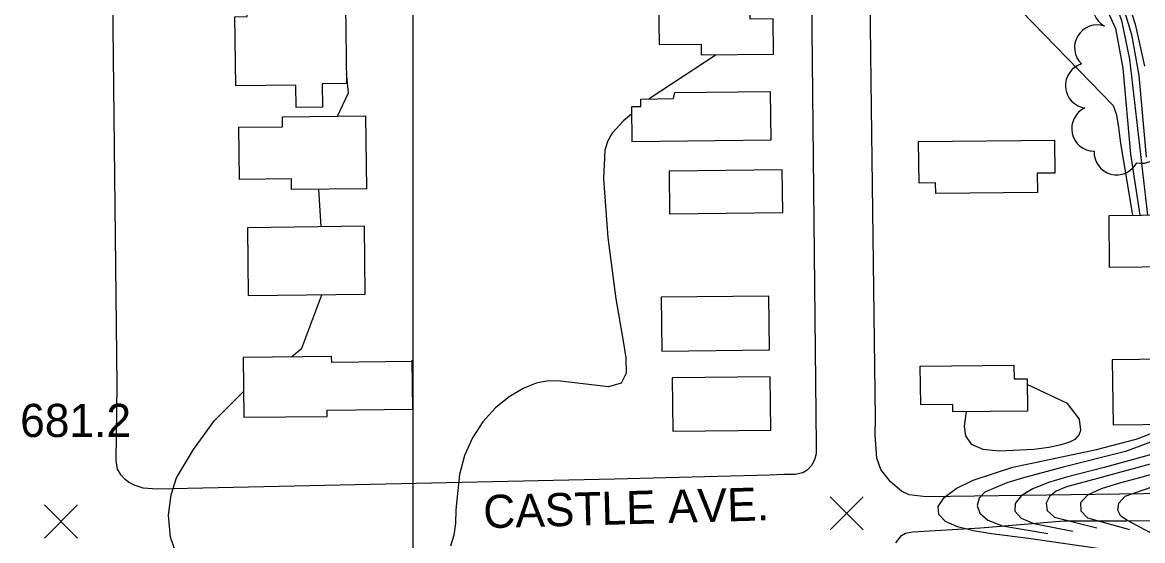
# Model space of a CAD drawing. Extents: x 79600 to 91800, y 75600 to 84400.
# Drawn here: x 86823 to 87330, y 79297 to 79531 of the extents above; entities that cross this region are included whole.
import ezdxf

# ---------------------------------------------------------------- set-up
doc = ezdxf.new("R2010")
doc.units = 0
for name, color, linetype in [('080-090$0$BLDG', 7, 'Continuous'), ('080-090$0$GRID', 7, 'Continuous'), ('080-090$0$INDEX', 7, 'Continuous'), ('080-090$0$INTER', 7, 'Continuous'), ('080-090$0$ROAD', 7, 'Continuous'), ('080-090$0$ROAD-NAME', 7, 'Continuous'), ('080-090$0$SPOTMARK', 7, 'Continuous'), ('080-090$0$SPOTS', 7, 'Continuous'), ('080-090$0$TREES', 7, 'Continuous')]:
    doc.layers.add(name, color=color, linetype=linetype)

# ---------------------------------------------------------------- blocks, each defined once
blk = doc.blocks.new('080-090$0$SPOTS')
at = {"layer": '080-090$0$SPOTMARK'}
for p, q in [((-0.5, -0.5), (0.5, 0.5)), ((-0.5, 0.5), (0.5, -0.5))]:
    blk.add_line(p, q, dxfattribs=at)

msp = doc.modelspace()

# ---------------------------------------------------------------- linework, layer by layer
at = {"layer": '080-090$0$BLDG'}
for points in [[(86959.02, 79503.59), (86959.15, 79493.03), (86947.19, 79492.9), (86947.08, 79502.98), (86919.85, 79502.67), (86919.5, 79533.94), (86924.99, 79534), (86924.94, 79538.53), (86969.61, 79539.04), (86970.01, 79503.72)], [(87111.24, 79540.78), (87111.45, 79521.33), (87130.46, 79521.53), (87130.52, 79516.7), (87163.3, 79517.05), (87163.13, 79532.97), (87152.65, 79532.85), (87152.56, 79541.22)], [(87099.1, 79493.31), (87103.26, 79493.35), (87103.22, 79496.73), (87118, 79496.89), (87118.61, 79499.69), (87161.81, 79500.16), (87162.05, 79478.05), (87099.27, 79477.38)], [(86945.16, 79455.74), (86945.11, 79460.6), (86921.52, 79460.33), (86921.25, 79483.96), (86941.1, 79484.19), (86941.05, 79488.62), (86978.61, 79489.05), (86978.99, 79456.13)], [(87290.56, 79463.24), (87282.62, 79463.15), (87282.72, 79454.42), (87236.66, 79453.92), (87236.61, 79458.74), (87229.11, 79458.66), (87228.91, 79477.52), (87290.4, 79478.19)], [(87115.97, 79464.08), (87116.18, 79444.85), (87167.41, 79445.4), (87167.2, 79464.63)], [(87315.37, 79420.44), (87315.12, 79444.06), (87344.44, 79444.37), (87344.69, 79420.76)], [(86978.51, 79408.38), (86978.16, 79439.14), (86925.15, 79438.53), (86925.5, 79407.77)], [(87112.49, 79407.06), (87112.75, 79382.67), (87161.44, 79383.19), (87161.18, 79407.58)], [(86999.94, 79377.96), (86963.3, 79377.54), (86963.27, 79380.28), (86923.3, 79379.82), (86923.61, 79352.74), (86961.29, 79353.17), (86961.26, 79355.92), (87000.02, 79356.36), (86999.76, 79378.54)], [(87272.1, 79370.11), (87278.05, 79370.17), (87278.2, 79355.57), (87244.43, 79355.21), (87244.39, 79358.5), (87229.88, 79358.35), (87229.69, 79375.84), (87272.03, 79376.29)], [(87316.91, 79349.33), (87343.91, 79349.62), (87343.81, 79359.34), (87353.82, 79359.45), (87353.61, 79379.21), (87316.59, 79378.81)], [(87117.41, 79370.54), (87117.66, 79346.4), (87162.03, 79346.87), (87161.77, 79371.02)]]:
    msp.add_lwpolyline(points, close=True, dxfattribs=at)
at = {"layer": '080-090$0$GRID'}
msp.add_line((87000, 80000), (87000, 76000), dxfattribs=at)
at = {"layer": '080-090$0$INDEX'}
for points in [[(87325.81, 79444.17), (87320.4, 79476.61), (87319.58, 79483.88), (87318.68, 79489.36), (87317.14, 79493.62), (87270.16, 79542.12)], [(87332.26, 79287.44), (87314.05, 79292.76), (87278.62, 79297.95), (87261.97, 79300.05), (87253.84, 79301.41), (87246.58, 79303.2), (87241.06, 79305.61), (87238.04, 79308.75), (87237.77, 79312.44), (87240.43, 79316.44), (87245.98, 79320.47), (87253.64, 79324.28), (87271.58, 79330.21), (87309.39, 79338.14), (87327.39, 79342.89), (87334.87, 79345.64)], [(87339.46, 79297.51), (87323.44, 79306.07), (87320.52, 79308.03), (87319.08, 79310.73), (87319.56, 79313.92), (87322.46, 79317.1), (87348.28, 79325.97)]]:
    msp.add_lwpolyline(points, dxfattribs=at)
at = {"layer": '080-090$0$INTER'}
for p, q in [((87137.31, 79516.77), (87106.99, 79496.77)), ((87103.26, 79493.59), (87102.97, 79493.35)), ((86958.52, 79438.91), (86957.45, 79455.89)), ((87272.56, 79370.11), (87272.1, 79370.33)), ((87296.32, 79359), (87278.07, 79367.53))]:
    msp.add_line(p, q, dxfattribs=at)
for points in [[(87275.43, 79714.91), (87283.42, 79702.22), (87287.02, 79695.21), (87290.34, 79687.18), (87293.12, 79678.44), (87295.14, 79669.29), (87296.69, 79650.53), (87296.14, 79621.62), (87296.53, 79602.75), (87299.68, 79584.61), (87314.55, 79549.39), (87320.79, 79532.25), (87324.33, 79514.81), (87332.58, 79444.24)], [(87279.36, 79571.89), (87302.77, 79549.84), (87309.15, 79543.61), (87314.44, 79536.63), (87317.96, 79528.68), (87321.28, 79510.62), (87324.76, 79471.74), (87329.12, 79444.21)], [(87321.03, 79549), (87327, 79530.55), (87331.11, 79511.55)], [(87319.62, 79544.45), (87325.27, 79525.92), (87328.62, 79507.31), (87331.89, 79470.36)], [(86965.91, 79488.91), (86970.94, 79499.47), (86969.96, 79508.42)], [(87099.13, 79490.08), (87095.39, 79486.84), (87090.25, 79481.24), (87088.29, 79477.78), (87086.98, 79473.52), (87086.26, 79460.69), (87088.29, 79434.04), (87091.92, 79406.35), (87095.01, 79388.11), (87096.44, 79379.71), (87096.63, 79372.73), (87094.28, 79368.15), (87088.62, 79366.53), (87066.8, 79369.11), (87061.29, 79369.18), (87055.87, 79368.15), (87049.9, 79365.75), (87043.61, 79362.01), (87037.43, 79356.97), (87031.77, 79350.74), (87026.98, 79343.49), (87023.37, 79335.45), (87021.15, 79326.91), (87019.54, 79310.92), (87019.27, 79304.67), (87018.63, 79299.38), (87017, 79294.48)], [(87344.65, 79424.68), (87349.81, 79407.25), (87358.88, 79385.18), (87361.36, 79378.79), (87363.07, 79372.64), (87363.82, 79365.86), (87363.54, 79357.97), (87362.47, 79349.9), (87360.96, 79342.98), (87359.17, 79338.15), (87356.53, 79334.94), (87345.94, 79330.14), (87328.96, 79325.36), (87319.78, 79322.96), (87311.51, 79320.4), (87305.33, 79317.45), (87302.22, 79314.03), (87302.29, 79310.48), (87305.42, 79307.23), (87324.3, 79301.91)], [(87342.24, 79420.73), (87353.42, 79386.07), (87356.01, 79376.96), (87357.64, 79367.89), (87358.33, 79359.42), (87358.25, 79352.14), (87357.42, 79346.47), (87355.33, 79342.09), (87351.35, 79338.51), (87337.04, 79332.4), (87309.95, 79325.1), (87295.88, 79321.28), (87291.21, 79319.32), (87288.09, 79316.92), (87286.58, 79313.89), (87287.17, 79310.6), (87290.46, 79307.54), (87309.64, 79302.77)], [(86945.13, 79380.07), (86949.74, 79383.98), (86958.79, 79408.15)], [(87353.67, 79373.67), (87354.81, 79368.96), (87354.7, 79359.63), (87353.22, 79348.17), (87352.08, 79344.38), (87349.92, 79341.76), (87339.23, 79337.21), (87312.84, 79330.06), (87295.79, 79325.71), (87287.72, 79323.23), (87280.65, 79320.43), (87275.36, 79317.26), (87272.56, 79313.74), (87272.52, 79310.21), (87275.38, 79307.08), (87281.11, 79304.65), (87298.75, 79301.26)], [(86926.6, 79264.47), (86914.92, 79270.41), (86907.73, 79274.91), (86900.04, 79281.1), (86893.74, 79289.02), (86890.32, 79298.49), (86889.52, 79308.47), (86890.65, 79317.72), (86893.11, 79325.35), (86900.78, 79338.17), (86910.19, 79351.28), (86923.47, 79364.58)], [(87250.4, 79355.27), (87249.61, 79348.68), (87250.12, 79344.33), (87252.67, 79340.57), (87258.01, 79338.37), (87265.33, 79337.55), (87281.1, 79338.29), (87287.93, 79339.24), (87293.47, 79340.38), (87297.44, 79341.61), (87300.04, 79343.02), (87301.59, 79344.77), (87302.35, 79346.94), (87301.67, 79351.89), (87296.32, 79359)], [(87349.99, 79359.41), (87349.45, 79354.56), (87348.08, 79350.99), (87344.83, 79347.14), (87339.08, 79343.51), (87322.53, 79337.29), (87294.28, 79330.15), (87276.33, 79325.35), (87268.86, 79323.07), (87258.84, 79318.82), (87256.29, 79316.19), (87255.4, 79312.88), (87256.57, 79309.33), (87260.3, 79306.13), (87266.82, 79303.71), (87287.43, 79300.23)]]:
    msp.add_lwpolyline(points, dxfattribs=at)
at = {"layer": '080-090$0$ROAD'}
for p, q in [((87177.39, 79851.21), (87182.57, 79340.03)), ((86866.24, 79367.25), (86860.65, 79847.59)), ((87207.42, 79504.72), (87204.88, 79781.66)), ((87209.36, 79352.28), (87207.42, 79504.72)), ((86865.76, 79333.21), (86866.24, 79367.25)), ((87209.19, 79344.61), (87209.36, 79352.28)), ((87210.08, 79334.26), (87209.19, 79344.61)), ((87182.49, 79336.27), (87181.87, 79333.49)), ((87182.57, 79340.03), (87182.49, 79336.27)), ((86866.38, 79329.29), (86865.76, 79333.21)), ((87180.42, 79330.87), (87178.56, 79328.82)), ((87181.87, 79333.49), (87180.42, 79330.87)), ((87211.78, 79329.2), (87210.08, 79334.26)), ((86867.99, 79326.6), (86866.38, 79329.29)), ((86869.62, 79324.75), (86867.99, 79326.6)), ((87161.48, 79326.54), (87091.24, 79324.74)), ((87168.05, 79326.82), (87161.48, 79326.54)), ((87173.07, 79326.85), (87168.05, 79326.82)), ((87176.58, 79327.61), (87173.07, 79326.85)), ((87178.56, 79328.82), (87176.58, 79327.61)), ((87216.26, 79323.52), (87211.78, 79329.2)), ((86871.27, 79323.46), (86869.62, 79324.75)), ((86874.31, 79321.86), (86871.27, 79323.46)), ((86877.91, 79320.66), (86874.31, 79321.86)), ((86884.32, 79320.24), (86877.91, 79320.66)), ((87091.24, 79324.74), (86884.32, 79320.24)), ((87221.19, 79319.36), (87216.26, 79323.52)), ((87224.64, 79317.61), (87221.19, 79319.36)), ((87232.3, 79316.75), (87224.64, 79317.61)), ((87369.11, 79318.61), (87232.3, 79316.75)), ((87256.97, 79302.8), (87294.72, 79305.88)), ((87294.72, 79305.88), (87323.05, 79305.95)), ((87323.05, 79305.95), (87388.79, 79306.32)), ((87221.17, 79299.27), (87223.01, 79300.34)), ((87223.01, 79300.34), (87226.23, 79300.97)), ((87226.23, 79300.97), (87256.97, 79302.8)), ((87218.58, 79295.98), (87221.17, 79299.27))]:
    msp.add_line(p, q, dxfattribs=at)
at = {"layer": '080-090$0$TREES'}
for centre, start, end in [((87317.96, 79538.68), 86.4964, 241.1356), ((87309.74, 79519.99), 71.3846, 226.0238), ((87305.66, 79502.83), 107.2303, 261.8695), ((87308.47, 79483.35), 114.5306, 269.1698), ((87329.75, 79477.9), 258.0017, 52.6409), ((87318.56, 79472.66), 177.5142, 332.1534)]:
    msp.add_arc(centre, 10.25, start, end, dxfattribs=at)

# ---------------------------------------------------------------- block references
at = {"layer": '080-090$0$SPOTMARK', "xscale": 15, "yscale": 15}
for p in [(87196.38, 79309.32), (86840.76, 79305.57)]:
    msp.add_blockref('080-090$0$SPOTS', p, dxfattribs=at)

# ---------------------------------------------------------------- texts
at = {"layer": '080-090$0$ROAD-NAME'}
msp.add_text('CASTLE AVE.', height=15, rotation=1.6126, dxfattribs=at).set_placement((87032.11, 79302.52))
at = {"layer": '080-090$0$SPOTS'}
msp.add_text('681.2', height=15, dxfattribs=at).set_placement((86822.31, 79343.83))

doc.saveas('drawing.dxf')
